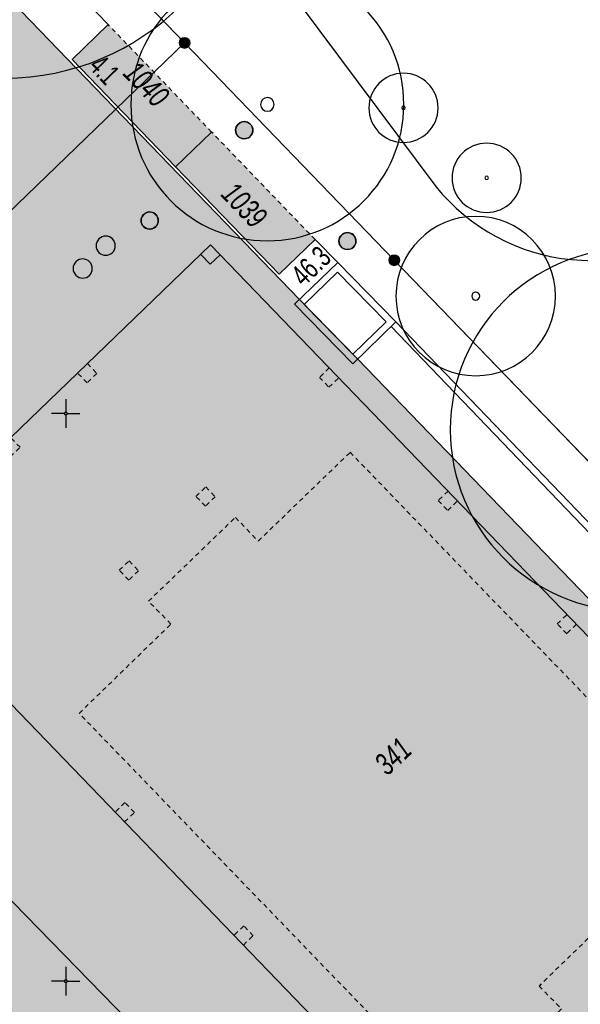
# Model space of a CAD drawing. Header units: metres. Extents: x 2695560 to 2696939, y 1260491 to 1262050.
# Tile 671 of 1005: x 2696049 to 2696074, y 1261374 to 1261417. Entities that reach past the tile are written whole.
import ezdxf

# ---------------------------------------------------------------- set-up
doc = ezdxf.new("R2010")
doc.units = ezdxf.units.M
doc.linetypes.add('AUSGEZOGEN', pattern=[0])
doc.linetypes.add('VERDECKT2_S2', pattern=[0.36, 0.2, -0.16])
for name, color, linetype in [('XR$1$AV_Flächen (EO)', 7, 'AUSGEZOGEN'), ('XR$1$AV_Gebäudeflächen (BB)', 7, 'AUSGEZOGEN'), ('XR$1$AV_Gebäudeflächen (EO)', 7, 'AUSGEZOGEN'), ('XR$1$AV_Gebäudeflächen ut.', 7, 'AUSGEZOGEN'), ('XR$1$AV_Grenzpunkte', 7, 'AUSGEZOGEN'), ('XR$1$AV_Haus-Nr.', 7, 'AUSGEZOGEN'), ('XR$1$AV_Koordinatennetzpunkte', 7, 'AUSGEZOGEN'), ('XR$1$AV_Linien (BB)', 7, 'AUSGEZOGEN'), ('XR$1$AV_Linien (EO)', 7, 'AUSGEZOGEN'), ('XR$1$AV_Versicherung-Nr.', 7, 'AUSGEZOGEN'), ('XR$1$AW_LK_Schachtdeckel', 24, 'AUSGEZOGEN'), ('XR$1$GR_Baum', 94, 'AUSGEZOGEN'), ('XR$1$Liegenschaftsgrenzen', 7, 'AUSGEZOGEN'), ('XR$1$PFAV', 255, 'AUSGEZOGEN'), ('XR$1$PFAW', 255, 'AUSGEZOGEN')]:
    doc.layers.add(name, color=color, linetype=linetype)
doc.styles.add('ARIAL', font='arial.ttf')

# ---------------------------------------------------------------- blocks, each defined once
blk = doc.blocks.new('COMPLEXOBJECT_355')
at = {"layer": 'XR$1$AV_Linien (BB)', "color": 7, "linetype": 'AUSGEZOGEN', "transparency": 33554687}
blk.add_lwpolyline([(6031.558, 11368.155), (6032.553, 11369.11), (6049.152, 11351.905), (6061.733, 11364.043), (6037.543, 11388.855), (6035.288, 11386.638), (6035.079, 11386.853), (6030.092, 11392.041)], dxfattribs=at)
blk.add_arc((6032.935, 11366.72), 1.989, 133.8033, 215.772, dxfattribs=at)
blk = doc.blocks.new('COMPLEXOBJECT_652')
at = {"layer": 'XR$1$AV_Linien (BB)', "color": 7, "linetype": 'AUSGEZOGEN', "transparency": 33554687}
blk.add_line((6072.267, 11406.776), (6076.476, 11406.527), dxfattribs=at)
blk.add_lwpolyline([(6058.551, 11435.205), (6052.638, 11438.092), (6045.884, 11436.274), (6044.308, 11433.364), (6051.918, 11426.703), (6056.902, 11422.591), (6066.285, 11410.002)], dxfattribs=at)
blk.add_arc((6073.142, 11415.557), 8.825, 219.0139, 264.3116, dxfattribs=at)
blk = doc.blocks.new('COMPLEXOBJECT_653')
at = {"layer": 'XR$1$AV_Linien (BB)', "color": 7, "linetype": 'AUSGEZOGEN', "transparency": 33554687}
for p, q in [((6058.325, 11434.748), (6058.551, 11435.205)), ((6063.777, 11429.517), (6058.971, 11432.269)), ((6065.974, 11422.215), (6065.997, 11425.962)), ((6073.188, 11418.169), (6069.167, 11418.814)), ((6076.476, 11406.527), (6076.65, 11413.846))]:
    blk.add_line(p, q, dxfattribs=at)
for centre, radius, start, end in [((6059.986, 11433.857), 1.885, 151.789, 237.4226), ((6062.069, 11425.98), 3.928, 359.7399, 64.2274), ((6069.582, 11422.403), 3.613, 182.979, 263.4076), ((6072.866, 11414.364), 3.819, 352.211, 85.1668)]:
    blk.add_arc(centre, radius, start, end, dxfattribs=at)
blk = doc.blocks.new('COMPLEXOBJECT_1038')
at = {"layer": 'XR$1$AV_Linien (EO)', "color": 7, "linetype": 'AUSGEZOGEN', "transparency": 33554687}
for centre, start, end in [((6051.757, 11407.389), 134.7597, 224.8571), ((6051.758, 11407.39), 44.7585, 134.8583), ((6051.759, 11407.389), 314.5686, 44.8575), ((6051.758, 11407.388), 224.7591, 314.6651)]:
    blk.add_arc(centre, 0.422, start, end, dxfattribs=at)
blk = doc.blocks.new('COMPLEXOBJECT_1071')
at = {"layer": 'XR$1$AV_Linien (EO)', "color": 7, "linetype": 'AUSGEZOGEN', "transparency": 33554687}
for centre, radius, start, end in [((6050.745, 11406.384), 0.422, 134.7597, 224.8571), ((6050.746, 11406.385), 0.422, 44.7585, 134.8583), ((6050.745, 11406.384), 0.424, 315.0188, 44.7896), ((6050.747, 11406.385), 0.424, 224.8272, 314.7902)]:
    blk.add_arc(centre, radius, start, end, dxfattribs=at)
blk = doc.blocks.new('COMPLEXOBJECT_1228')
at = {"layer": 'XR$1$Liegenschaftsgrenzen', "color": 7, "linetype": 'AUSGEZOGEN', "transparency": 33554687}
for p, q in [((6017.464, 11379.867), (6047.712, 11348.63)), ((6050.537, 11348.582), (6051.53, 11348.3))]:
    blk.add_line(p, q, dxfattribs=at)
blk.add_arc((6049.149, 11350.022), 2, 224.1005, 313.9527, dxfattribs=at)
blk = doc.blocks.new('BAV15')
at = {"layer": 'XR$1$PFAV', "transparency": 33554687}
blk.add_hatch(color=7, dxfattribs=at).paths.add_polyline_path([(0.5, 0), (0.49, 0.101), (0.459, 0.197), (0.41, 0.286), (0.344, 0.362), (0.264, 0.424), (0.174, 0.469), (0.076, 0.494), (-0.025, 0.499), (-0.125, 0.484), (-0.22, 0.449), (-0.306, 0.395), (-0.379, 0.326), (-0.437, 0.243), (-0.477, 0.15), (-0.497, 0.051), (-0.497, -0.051), (-0.477, -0.15), (-0.437, -0.243), (-0.379, -0.326), (-0.306, -0.395), (-0.22, -0.449), (-0.125, -0.484), (-0.025, -0.499), (0.076, -0.494), (0.174, -0.469), (0.264, -0.424), (0.344, -0.362), (0.41, -0.286), (0.459, -0.197), (0.49, -0.101)])
at = {"color": 7, "transparency": 33554687}
for start, end in [(90, 270), (270, 90)]:
    blk.add_arc((0, 0), 0.5, start, end, dxfattribs=at)
at = {"layer": 'XR$1$PFAV', "transparency": 33554687}
blk.add_circle((0, 0), 0.5, dxfattribs=at)
blk = doc.blocks.new('BAV2041')
at = {"color": 7, "transparency": 33554687}
for p, q in [((0, 0.5), (0, 0.05)), ((-0.05, 0), (-0.5, 0)), ((0.05, 0), (0.5, 0)), ((0, -0.05), (0, -0.5))]:
    blk.add_line(p, q, dxfattribs=at)
blk.add_circle((0, 0), 0.05, dxfattribs=at)
for start, end in [(90, 270), (270, 90)]:
    blk.add_arc((0, 0), 0.05, start, end, dxfattribs=at)
blk = doc.blocks.new('WBGR1')
at = {"color": 94, "transparency": 33554687}
for radius, start, end in [(1, 90, 270), (1, 270, 90), (0.05, 90, 270), (0.05, 270, 90)]:
    blk.add_arc((0, 0), radius, start, end, dxfattribs=at)
blk = doc.blocks.new('BAW2082')
at = {"layer": 'XR$1$PFAW', "transparency": 33554687}
blk.add_hatch(color=7, dxfattribs=at).paths.add_polyline_path([(0.509, -0.003), (0.499, 0.098), (0.469, 0.194), (0.42, 0.283), (0.354, 0.359), (0.274, 0.421), (0.183, 0.466), (0.085, 0.491), (-0.016, 0.496), (-0.116, 0.481), (-0.211, 0.446), (-0.297, 0.392), (-0.37, 0.323), (-0.428, 0.24), (-0.468, 0.147), (-0.488, 0.047), (-0.488, -0.054), (-0.468, -0.153), (-0.428, -0.246), (-0.37, -0.329), (-0.297, -0.398), (-0.211, -0.452), (-0.116, -0.487), (-0.016, -0.502), (0.085, -0.497), (0.183, -0.472), (0.274, -0.427), (0.354, -0.366), (0.42, -0.289), (0.469, -0.2), (0.499, -0.104)])
at = {"transparency": 33554687}
for start, end in [(91.19481, 268.80519), (268.80519, 91.19481)]:
    blk.add_arc((0.01, 0), 0.5, start, end, dxfattribs=at)
at = {"layer": 'XR$1$PFAW', "transparency": 33554687}
blk.add_circle((0.009, -0.003), 0.5, dxfattribs=at)
blk = doc.blocks.new('BAW2088')
at = {"layer": 'XR$1$PFAW', "transparency": 33554687}
blk.add_hatch(color=253, dxfattribs=at).paths.add_polyline_path([(0.51, 0), (0.5, 0.101), (0.47, 0.197), (0.421, 0.286), (0.355, 0.362), (0.275, 0.424), (0.184, 0.469), (0.086, 0.494), (-0.015, 0.499), (-0.115, 0.484), (-0.21, 0.449), (-0.296, 0.395), (-0.369, 0.326), (-0.427, 0.243), (-0.467, 0.15), (-0.487, 0.051), (-0.487, -0.051), (-0.467, -0.15), (-0.427, -0.243), (-0.369, -0.326), (-0.296, -0.395), (-0.21, -0.449), (-0.115, -0.484), (-0.015, -0.499), (0.086, -0.494), (0.184, -0.469), (0.275, -0.424), (0.355, -0.362), (0.421, -0.286), (0.47, -0.197), (0.5, -0.101)])
at = {"transparency": 33554687}
for start, end in [(91.1948, 268.8052), (268.8052, 91.1948)]:
    blk.add_arc((0.01, 0), 0.5, start, end, dxfattribs=at)
at = {"layer": 'XR$1$PFAW', "transparency": 33554687}
blk.add_circle((0.01, 0), 0.5, dxfattribs=at)

msp = doc.modelspace()

# ---------------------------------------------------------------- hatches: boundary and pattern name
at = {"transparency": 33554687}
msp.add_hatch(color=7, dxfattribs=at).paths.add_polyline_path([(2696065.088, 1261385.653), (2696064.001, 1261384.603), (2696068.442, 1261380.003), (2696069.529, 1261381.053)])
at = {"layer": 'XR$1$AV_Gebäudeflächen (BB)', "true_color": 0xd2d2d2, "transparency": 33554687}
msp.add_hatch(color=254, dxfattribs=at).paths.add_polyline_path([(2696083.923, 1261379.667), (2696057.344, 1261407.234), (2696042.684, 1261393.106), (2696069.259, 1261365.532), (2696075.084, 1261371.245), (2696078.056, 1261374.021)])
at = {"layer": 'XR$1$AV_Gebäudeflächen (EO)', "true_color": 0xebebeb, "transparency": 33554687}
for points in [[(2696055.803, 1261410.678), (2696057.389, 1261412.206), (2696052.831, 1261416.939), (2696051.256, 1261415.4)], [(2696057.389, 1261412.206), (2696055.803, 1261410.678), (2696060.36, 1261405.946), (2696061.946, 1261407.473)]]:
    msp.add_hatch(color=7, dxfattribs=at).paths.add_polyline_path(points)
at = {"layer": 'XR$1$AV_Gebäudeflächen ut.', "true_color": 0xf5f5f5, "transparency": 33554687}
msp.add_hatch(color=7, dxfattribs=at).paths.add_polyline_path([(2696031.249, 1261373.698), (2696051.862, 1261352.31), (2696050.435, 1261350.935), (2696052.24, 1261349.079), (2696054.087, 1261350.876), (2696069.259, 1261365.532), (2696042.684, 1261393.106), (2696057.344, 1261407.234), (2696083.923, 1261379.667), (2696084.751, 1261380.482), (2696079.398, 1261386.045), (2696074.003, 1261391.653), (2696063.822, 1261402.205), (2696061.261, 1261404.827), (2696033.879, 1261433.206), (2696026.389, 1261425.978), (2696045.687, 1261405.953), (2696037.681, 1261398.239), (2696036.209, 1261396.819), (2696037.363, 1261395.623), (2696037.381, 1261395.631), (2696037.399, 1261395.638), (2696037.417, 1261395.645), (2696037.436, 1261395.652), (2696037.454, 1261395.659), (2696037.472, 1261395.665), (2696037.491, 1261395.672), (2696037.509, 1261395.678), (2696037.528, 1261395.684), (2696037.546, 1261395.69), (2696037.565, 1261395.696), (2696037.584, 1261395.702), (2696037.602, 1261395.707), (2696037.621, 1261395.712), (2696037.64, 1261395.717), (2696037.659, 1261395.722), (2696037.678, 1261395.727), (2696037.697, 1261395.732), (2696037.716, 1261395.736), (2696037.735, 1261395.74), (2696037.754, 1261395.744), (2696037.773, 1261395.748), (2696037.792, 1261395.751), (2696037.812, 1261395.755), (2696037.831, 1261395.758), (2696037.85, 1261395.761), (2696037.87, 1261395.764), (2696037.889, 1261395.767), (2696037.908, 1261395.769), (2696037.928, 1261395.772), (2696037.947, 1261395.774), (2696038.052, 1261395.783), (2696038.157, 1261395.786), (2696038.263, 1261395.784), (2696038.368, 1261395.777), (2696038.472, 1261395.764), (2696038.576, 1261395.746), (2696038.679, 1261395.723), (2696038.781, 1261395.695), (2696038.88, 1261395.662), (2696038.979, 1261395.623), (2696039.075, 1261395.58), (2696039.168, 1261395.532), (2696039.26, 1261395.479), (2696039.348, 1261395.421), (2696039.433, 1261395.36), (2696039.515, 1261395.294), (2696039.594, 1261395.224), (2696039.669, 1261395.15), (2696039.74, 1261395.072), (2696039.807, 1261394.991), (2696039.87, 1261394.906), (2696039.929, 1261394.819), (2696039.983, 1261394.728), (2696040.032, 1261394.635), (2696040.077, 1261394.54), (2696040.117, 1261394.442), (2696040.152, 1261394.343), (2696040.181, 1261394.241), (2696040.206, 1261394.139), (2696040.225, 1261394.035), (2696040.239, 1261393.931), (2696040.248, 1261393.826), (2696040.251, 1261393.721), (2696040.249, 1261393.615), (2696040.242, 1261393.51), (2696040.229, 1261393.405), (2696040.212, 1261393.301), (2696040.189, 1261393.199), (2696040.16, 1261393.097), (2696040.127, 1261392.997), (2696040.088, 1261392.899), (2696040.045, 1261392.803), (2696039.997, 1261392.709), (2696039.944, 1261392.618), (2696039.887, 1261392.529), (2696039.825, 1261392.444), (2696039.759, 1261392.362), (2696039.689, 1261392.283), (2696039.614, 1261392.208), (2696039.537, 1261392.137), (2696039.455, 1261392.07), (2696039.371, 1261392.007), (2696039.283, 1261391.948), (2696039.193, 1261391.894), (2696039.1, 1261391.844), (2696039.004, 1261391.8), (2696038.906, 1261391.76), (2696038.807, 1261391.725), (2696038.706, 1261391.696), (2696038.603, 1261391.671), (2696038.5, 1261391.652), (2696038.395, 1261391.638), (2696038.29, 1261391.629), (2696038.185, 1261391.626), (2696038.079, 1261391.628), (2696037.974, 1261391.635), (2696037.869, 1261391.648), (2696037.765, 1261391.666), (2696037.663, 1261391.689), (2696037.561, 1261391.717), (2696037.461, 1261391.751), (2696037.363, 1261391.789), (2696037.267, 1261391.833), (2696037.173, 1261391.881), (2696037.082, 1261391.934), (2696036.993, 1261391.991), (2696036.908, 1261392.053), (2696036.826, 1261392.119), (2696036.747, 1261392.189), (2696036.672, 1261392.263), (2696036.601, 1261392.341), (2696036.534, 1261392.422), (2696036.471, 1261392.507), (2696036.413, 1261392.595), (2696036.359, 1261392.685), (2696036.309, 1261392.778), (2696036.265, 1261392.874), (2696036.225, 1261392.972), (2696036.19, 1261393.071), (2696036.161, 1261393.172), (2696036.136, 1261393.275), (2696036.117, 1261393.378), (2696036.103, 1261393.483), (2696036.099, 1261393.519), (2696036.097, 1261393.555), (2696036.094, 1261393.592), (2696036.093, 1261393.628), (2696036.092, 1261393.664), (2696036.091, 1261393.701), (2696036.091, 1261393.737), (2696036.092, 1261393.773), (2696036.094, 1261393.81), (2696036.096, 1261393.846), (2696036.099, 1261393.882), (2696036.102, 1261393.918), (2696036.106, 1261393.954), (2696036.111, 1261393.99), (2696036.116, 1261394.026), (2696036.122, 1261394.062), (2696036.128, 1261394.098), (2696036.136, 1261394.134), (2696036.143, 1261394.169), (2696036.152, 1261394.204), (2696036.161, 1261394.24), (2696036.17, 1261394.275), (2696036.181, 1261394.31), (2696036.191, 1261394.344), (2696036.203, 1261394.379), (2696036.215, 1261394.413), (2696036.228, 1261394.447), (2696036.241, 1261394.481), (2696036.255, 1261394.515), (2696036.269, 1261394.548), (2696036.284, 1261394.581), (2696035.13, 1261395.777), (2696033.677, 1261394.375), (2696031.062, 1261391.851), (2696031.214, 1261391.693), (2696036.049, 1261386.663), (2696027.116, 1261377.989)])

# ---------------------------------------------------------------- linework, layer by layer
at = {"layer": 'XR$1$AV_Flächen (EO)', "color": 7, "linetype": 'VERDECKT2_S2', "transparency": 33554687}
for p, q in [((2696057.389, 1261412.206), (2696052.831, 1261416.939)), ((2696061.946, 1261407.473), (2696057.389, 1261412.206))]:
    msp.add_line(p, q, dxfattribs=at)
at = {"layer": 'XR$1$AV_Flächen (EO)', "color": 7, "linetype": 'AUSGEZOGEN', "transparency": 33554687}
for p, q in [((2696055.803, 1261410.678), (2696057.389, 1261412.206)), ((2696063.822, 1261402.205), (2696061.261, 1261404.827)), ((2696074.003, 1261391.653), (2696063.822, 1261402.205))]:
    msp.add_line(p, q, dxfattribs=at)
for points in [[(2696061.261, 1261404.827), (2696033.879, 1261433.206), (2696026.389, 1261425.978)], [(2696052.831, 1261416.939), (2696051.256, 1261415.4), (2696055.803, 1261410.678)], [(2696057.389, 1261412.206), (2696055.803, 1261410.678), (2696060.36, 1261405.946), (2696061.946, 1261407.473)], [(2696050.435, 1261350.935), (2696052.24, 1261349.079), (2696054.087, 1261350.876), (2696069.259, 1261365.532), (2696042.684, 1261393.106), (2696057.344, 1261407.234), (2696083.923, 1261379.667), (2696084.751, 1261380.482)]]:
    msp.add_lwpolyline(points, dxfattribs=at)
for points in [[(2696061.046, 1261404.618), (2696063.608, 1261401.995), (2696065.503, 1261403.847), (2696062.941, 1261406.46), (2696061.046, 1261404.618)], [(2696062.936, 1261406.037), (2696061.471, 1261404.612), (2696063.613, 1261402.419), (2696065.078, 1261403.852), (2696062.936, 1261406.037)], [(2696065.288, 1261403.638), (2696075.445, 1261393.064), (2696075.661, 1261393.272), (2696065.503, 1261403.847), (2696065.288, 1261403.638)]]:
    msp.add_lwpolyline(points, close=True, dxfattribs=at)
at = {"layer": 'XR$1$AV_Linien (BB)', "color": 7, "linetype": 'AUSGEZOGEN', "transparency": 33554687}
for points in [[(2696034.499, 1261438.644), (2696056.201, 1261416.133), (2696065.43, 1261406.56), (2696079.156, 1261392.338)], [(2696083.923, 1261379.667), (2696086.427, 1261382.097), (2696081.077, 1261387.66), (2696075.661, 1261393.272), (2696065.503, 1261403.847), (2696062.941, 1261406.46), (2696061.946, 1261407.473), (2696060.36, 1261405.946), (2696055.803, 1261410.678), (2696051.256, 1261415.4), (2696052.831, 1261416.939), (2696032.625, 1261437.793)], [(2696069.259, 1261365.532), (2696042.684, 1261393.106), (2696057.344, 1261407.234), (2696083.923, 1261379.667)]]:
    msp.add_lwpolyline(points, dxfattribs=at)
at = {"layer": 'XR$1$AV_Linien (EO)', "color": 7, "linetype": 'AUSGEZOGEN', "transparency": 33554687}
msp.add_lwpolyline([(2696057.76, 1261406.802), (2696057.329, 1261406.386), (2696056.912, 1261406.818)], dxfattribs=at)
at = {"layer": 'XR$1$AV_Linien (EO)', "color": 7, "linetype": 'VERDECKT2_S2', "transparency": 33554687}
for points in [[(2696051.922, 1261402.009), (2696052.338, 1261401.577), (2696051.906, 1261401.16), (2696051.49, 1261401.592)], [(2696062.568, 1261401.816), (2696062.137, 1261401.4), (2696062.554, 1261400.969), (2696062.984, 1261401.384)], [(2696048.113, 1261398.338), (2696048.529, 1261397.906), (2696048.961, 1261398.322), (2696048.545, 1261398.754)], [(2696067.799, 1261396.39), (2696067.369, 1261395.976), (2696067.786, 1261395.544), (2696068.215, 1261395.959)], [(2696073.453, 1261390.526), (2696073.024, 1261390.113), (2696072.608, 1261390.544), (2696073.037, 1261390.958)], [(2696053.557, 1261381.824), (2696053.989, 1261382.241), (2696053.572, 1261382.673), (2696053.141, 1261382.256)], [(2696058.789, 1261376.396), (2696059.221, 1261376.812), (2696058.804, 1261377.244), (2696058.372, 1261376.828)]]:
    msp.add_lwpolyline(points, dxfattribs=at)
for points in [[(2696074.744, 1261377.45), (2696071.807, 1261374.596), (2696072.79, 1261373.585), (2696068.323, 1261369.245), (2696051.56, 1261386.605), (2696055.601, 1261390.537), (2696054.609, 1261391.545), (2696058.44, 1261395.233), (2696059.442, 1261394.192), (2696063.489, 1261398.1), (2696080.218, 1261380.776), (2696075.727, 1261376.439), (2696074.744, 1261377.45)], [(2696057.116, 1261395.727), (2696056.7, 1261396.159), (2696057.132, 1261396.576), (2696057.548, 1261396.144), (2696057.116, 1261395.727)], [(2696054.172, 1261392.888), (2696053.74, 1261392.472), (2696053.326, 1261392.91), (2696053.755, 1261393.32), (2696054.172, 1261392.888)]]:
    msp.add_lwpolyline(points, close=True, dxfattribs=at)
at = {"layer": 'XR$1$Liegenschaftsgrenzen', "color": 7, "linetype": 'AUSGEZOGEN', "transparency": 33554687}
for q in [(2696034.71, 1261438.425), (2696018.434, 1261379.677)]:
    msp.add_line((2696056.201, 1261416.133), q, dxfattribs=at)
msp.add_lwpolyline([(2696088.41, 1261382.75), (2696065.43, 1261406.56), (2696056.201, 1261416.133)], dxfattribs=at)

# ---------------------------------------------------------------- block references
at = {"layer": 'XR$1$AV_Grenzpunkte', "color": 7, "linetype": 'AUSGEZOGEN', "lineweight": -3, "transparency": 33554687, "xscale": 0.4549999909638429, "yscale": 0.4549999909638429}
for p in [(2696056.201, 1261416.133), (2696065.43, 1261406.56)]:
    msp.add_blockref('BAV15', p, dxfattribs=at)
at = {"layer": 'XR$1$AV_Koordinatennetzpunkte', "color": 7, "linetype": 'AUSGEZOGEN', "lineweight": -3, "transparency": 33554687, "xscale": 1.25, "yscale": 1.25}
for p in [(2696050.97, 1261399.81), (2696050.97, 1261374.81)]:
    msp.add_blockref('BAV2041', p, dxfattribs=at)
at = {"layer": 'XR$1$AV_Linien (BB)', "color": 7, "linetype": 'AUSGEZOGEN', "lineweight": -3, "transparency": 33554687}
for name in ['COMPLEXOBJECT_652', 'COMPLEXOBJECT_653', 'COMPLEXOBJECT_355']:
    msp.add_blockref(name, (2690000.97, 1249999.81), dxfattribs=at)
at = {"layer": 'XR$1$AV_Linien (EO)', "color": 7, "linetype": 'AUSGEZOGEN', "lineweight": -3, "transparency": 33554687}
for name in ['COMPLEXOBJECT_1038', 'COMPLEXOBJECT_1071']:
    msp.add_blockref(name, (2690000.97, 1249999.81), dxfattribs=at)
at = {"layer": 'XR$1$AW_LK_Schachtdeckel', "color": 24, "linetype": 'AUSGEZOGEN', "lineweight": -3, "transparency": 33554687}
for name, p, xscale, yscale, rotation in [('BAW2088', (2696058.821, 1261412.291), 0.7578193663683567, 0.7578193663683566, 313.880674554), ('BAW2088', (2696054.659, 1261408.314), 0.7578193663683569, 0.7578193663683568, 317.18693817), ('BAW2082', (2696063.365, 1261407.41), 0.7499999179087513, 0.7499999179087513, 315.02650023)]:
    msp.add_blockref(name, p, dxfattribs=dict(at, xscale=xscale, yscale=yscale, rotation=rotation))
at = {"layer": 'XR$1$GR_Baum', "color": 94, "linetype": 'AUSGEZOGEN', "lineweight": -3, "transparency": 33554687}
for p, xscale, yscale in [((2696048.285, 1261425.535), 10.95543150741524, 10.95543150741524), ((2696059.844, 1261413.423), 6.006992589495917, 6.006992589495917), ((2696065.836, 1261413.27), 1.523822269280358, 1.523822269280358), ((2696069.499, 1261410.187), 1.523822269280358, 1.523822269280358), ((2696069.017, 1261404.983), 3.509939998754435, 3.509939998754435), ((2696075.873, 1261399.096), 7.977101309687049, 7.977101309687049)]:
    msp.add_blockref('WBGR1', p, dxfattribs=dict(at, xscale=xscale, yscale=yscale))
at = {"layer": 'XR$1$Liegenschaftsgrenzen', "color": 7, "linetype": 'AUSGEZOGEN', "lineweight": -3, "transparency": 33554687}
msp.add_blockref('COMPLEXOBJECT_1228', (2690000.97, 1249999.81), dxfattribs=at)

# ---------------------------------------------------------------- texts
at = {"layer": 'XR$1$AV_Haus-Nr.', "color": 7, "transparency": 33554687, "style": 'ARIAL'}
for s, insert, char_height, width, attachment_point, rotation in [('\\W0.64;4.1', (2696052.338, 1261414.632), 0.9297, 1.5135, 8, 313.9191), ('\\W0.70;46.3', (2696061.436, 1261406.646), 0.92968, 2.10446, 2, 43.92)]:
    msp.add_mtext(s, dxfattribs=dict(at, insert=insert, char_height=char_height, width=width, attachment_point=attachment_point, rotation=rotation))
at = {"layer": 'XR$1$AV_Versicherung-Nr.', "color": 7, "transparency": 33554687, "char_height": 0.96842, "attachment_point": 5, "style": 'ARIAL'}
for s, insert, width, rotation in [('\\A1;{\\fArial|i1|b0;\\H0.968418;\\W0.700000;\\C7;1040}\\P', (2696054.518, 1261414.32), 2.45636, 313.92), ('\\A1;{\\fArial|i1|b0;\\H0.968418;\\W0.700000;\\C7;1039}\\P', (2696058.83, 1261408.992), 2.45636, 313.9191), ('\\A1;{\\fArial|i1|b0;\\H0.968418;\\W0.700000;\\C7;341}\\P', (2696065.375, 1261384.709), 1.92219, 43.047)]:
    msp.add_mtext(s, dxfattribs=dict(at, insert=insert, width=width, rotation=rotation))

doc.saveas('drawing.dxf')
